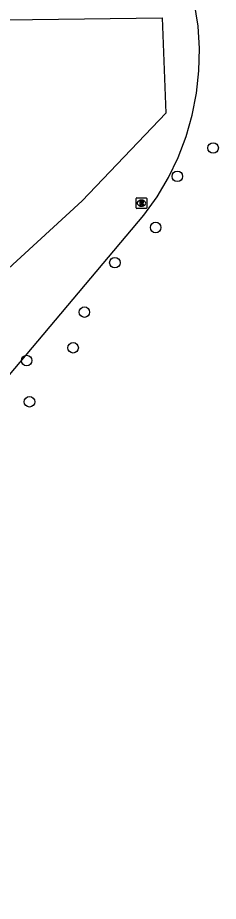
# Model space of a CAD drawing. Extents: x 156414 to 157775, y 382335 to 383765.
# Drawn here: x 157044.3 to 157062.9, y 382474 to 382556 of the extents above; entities that cross this region are included whole.
import ezdxf

# ---------------------------------------------------------------- set-up
doc = ezdxf.new("R2010")
doc.units = 0
for name, color, linetype in [('IMGEO_Berm_groen', 7, 'Continuous'), ('IMGEO_Boom', 7, 'Continuous'), ('IMGEO_Groenvoorziening', 7, 'Continuous'), ('IMGEO_Rioolput', 7, 'Continuous')]:
    doc.layers.add(name, color=color, linetype=linetype)

msp = doc.modelspace()

# ---------------------------------------------------------------- linework, layer by layer
at = {"layer": 'IMGEO_Berm_groen'}
msp.add_lwpolyline([(156887.078, 382336.95), (156893.199, 382344.307), (157056.005, 382537.641), (157057.216, 382539.327), (157058.277, 382541.11), (157059.182, 382542.978), (157059.923, 382544.917), (157060.494, 382546.913), (157060.892, 382548.95), (157061.114, 382551.013), (157061.158, 382553.088), (157061.023, 382555.16), (157060.161, 382560.549)], dxfattribs=at)
at = {"layer": 'IMGEO_Boom'}
for centre in [(157062.422, 382543.863), (157059.107, 382541.229), (157057.09, 382536.483), (157053.301, 382533.217), (157050.472, 382528.631), (157049.427, 382525.322), (157045.11, 382524.133), (157045.375, 382520.309)]:
    msp.add_circle(centre, 0.489, dxfattribs=at)
at = {"layer": 'IMGEO_Groenvoorziening'}
msp.add_lwpolyline([(157016.506, 382514.447), (157017.567, 382517.589), (157019.118, 382523.995), (157019.607, 382531.381), (157019.607, 382536.318), (157023.26, 382543.337), (157028.197, 382552.232), (157035.991, 382555.66), (157057.685, 382555.926), (157058.046, 382547.091), (157050.252, 382538.95), (157037.317, 382527.117), (157029.646, 382517.732), (157023.367, 382509.864), (157016.506, 382514.447)], dxfattribs=at)
at = {"layer": 'IMGEO_Rioolput'}
for p, q in [((157055.27, 382538.316), (157055.27, 382539.168)), ((157055.345, 382539.242), (157056.197, 382539.242)), ((157056.271, 382539.168), (157056.271, 382538.316)), ((157055.781, 382538.462), (157055.756, 382538.462)), ((157055.758, 382539.022), (157055.783, 382539.022)), ((157056.197, 382538.242), (157055.345, 382538.242))]:
    msp.add_line(p, q, dxfattribs=at)
for points in [[(157055.27, 382538.316), (157055.27, 382539.168)], [(157055.345, 382539.242), (157056.197, 382539.242)], [(157056.271, 382539.168), (157056.271, 382538.316)], [(157055.859, 382538.94), (157055.607, 382538.942), (157055.607, 382538.542)], [(157055.607, 382538.542), (157055.731, 382538.542), (157055.731, 382538.704), (157055.742, 382538.704)], [(157055.785, 382538.861), (157055.731, 382538.861), (157055.731, 382538.78)], [(157055.731, 382538.78), (157055.783, 382538.78)], [(157055.789, 382538.675), (157055.86, 382538.542), (157056, 382538.542), (157055.935, 382538.668)], [(157056.197, 382538.242), (157055.345, 382538.242)]]:
    msp.add_lwpolyline(points, dxfattribs=at)
for centre, radius, start, end in [((157055.347, 382539.166), 0.0765, 91.55205, 178.44795), ((157055.347, 382539.166), 0.0765, 91.55205, 178.44795), ((157056.195, 382539.166), 0.0765, 1.55205, 88.44795), ((157056.195, 382539.166), 0.0765, 1.55205, 88.44795), ((157055.347, 382538.318), 0.0765, 181.55205, 268.44795), ((157055.347, 382538.318), 0.0765, 181.55205, 268.44795), ((157055.741, 382538.651), 0.0533, 26.02933, 88.69889), ((157055.767, 382538.969), 0.19, 274.7715, 282.96867), ((157055.791, 382538.765), 0.0964, 77.00612, 93.18647), ((157055.805, 382538.822), 0.0378, 276.66336, 79.67722), ((157055.858, 382538.83), 0.109, 350.36119, 89.41601), ((157055.856, 382538.83), 0.112, 277.58423, 350.98172), ((157055.84, 382538.615), 0.108, 29.51342, 73.79051), ((157056.195, 382538.318), 0.0765, 271.55205, 358.44795), ((157056.195, 382538.318), 0.0765, 271.55205, 358.44795)]:
    msp.add_arc(centre, radius, start, end, dxfattribs=at)
for centre, major_axis, ratio, start_param, end_param in [((157055.757, 382538.742), (-0.387, 0.002), 0.722429, 4.712389, 7.853982), ((157055.782, 382538.742), (-0.39, 0.002), 0.717154, 1.570796, 4.712389)]:
    msp.add_ellipse(centre, major_axis=major_axis, ratio=ratio, start_param=start_param, end_param=end_param, dxfattribs=at)

doc.saveas('drawing.dxf')
